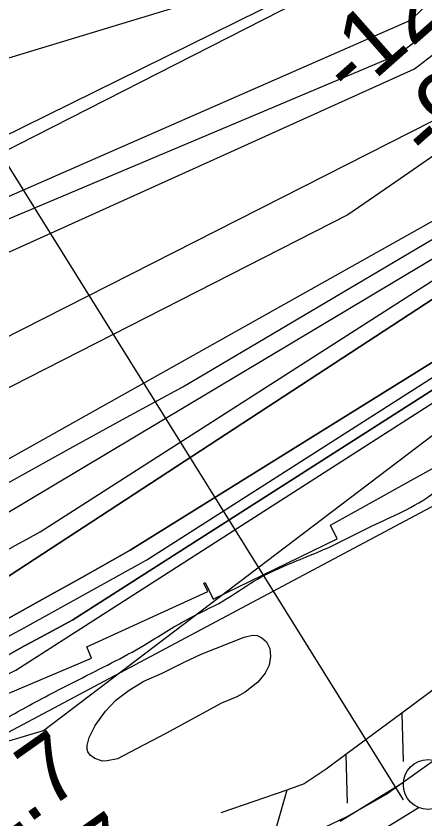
# Model space of a CAD drawing. Extents: x 3855477 to 3893699, y 299188 to 325115.
# Drawn here: x 3873263 to 3873674, y 310446 to 311253 of the extents above; entities that cross this region are included whole.
import ezdxf

# ---------------------------------------------------------------- set-up
doc = ezdxf.new("R2010")
doc.units = 0
for name, color, linetype in [('V-LEVE-TOET', 7, 'Continuous'), ('V-RIVR-EDGE', 7, 'Continuous'), ('V-RIVR-RANG', 7, 'Continuous'), ('V-ROAD-CNTR', 7, 'Continuous'), ('V-RRAP-FSHR', 7, 'Continuous'), ('V-RRAP-RVMT', 7, 'Continuous'), ('V-SITE-VEGE', 7, 'Continuous'), ('V-SURV-LINE', 7, 'Continuous'), ('V-TOPO-DPTH', 7, 'Continuous'), ('V-TOPO-MAJR', 7, 'Continuous'), ('V-TOPO-MINR', 7, 'Continuous'), ('V-TOPO-WATR', 7, 'Continuous')]:
    doc.layers.add(name, color=color, linetype=linetype)

msp = doc.modelspace()

# ---------------------------------------------------------------- linework, layer by layer
at = {"layer": 'V-LEVE-TOET'}
msp.add_lwpolyline([(3872776.54, 310136.26), (3872882.16, 310173.24), (3873018.76, 310222.39), (3873146.88, 310269.42), (3873265.54, 310315.57), (3873390, 310364.13), (3873487.64, 310399.58), (3873545.73, 310424.55), (3873595.05, 310448.02), (3873634.62, 310470.63), (3873722.16, 310532.88)], dxfattribs=at)
at = {"layer": 'V-RIVR-EDGE'}
msp.add_spline([(3863207.1, 312832.25), (3863229.9, 312820.54), (3863243.47, 312811.76), (3863252.19, 312800.57), (3863256.05, 312790.36), (3863257.97, 312782.1), (3863257.45, 312769.48), (3863258.42, 312767.05), (3863259.86, 312761.21), (3863272.46, 312751.96), (3863294.77, 312738.3), (3863304.95, 312730.51), (3863319.49, 312720.27), (3863340.83, 312706.14), (3863351.98, 312701.74), (3863367.01, 312691.02), (3863378.16, 312682.74), (3863401.93, 312671.02), (3863427.15, 312656.39), (3863482.42, 312619.34), (3863528.48, 312589.12), (3863577.45, 312559.86), (3863604.12, 312542.31), (3863636.6, 312517.47), (3863649.69, 312508.21), (3863660.36, 312503.81), (3863682.66, 312489.67), (3863711.27, 312471.63), (3863738.91, 312455.54), (3863758.31, 312443.83), (3863780.13, 312431.15), (3863800.49, 312415.08), (3863816.98, 312406.78), (3863839.77, 312392.16), (3863862.07, 312377.53), (3863889.7, 312359.01), (3863936.74, 312330.24), (3863968.73, 312306.85), (3863983.76, 312297.1), (3864001.71, 312287.34), (3864027.41, 312273.68), (3864050.21, 312262.46), (3864086.1, 312242.94), (3864114.24, 312230.73), (3864161.77, 312206.82), (3864218.53, 312183.37), (3864252, 312168.72), (3864285.95, 312149.21), (3864306.8, 312137.5), (3864333.48, 312126.26), (3864359.68, 312113.57), (3864405.27, 312090.64), (3864433.41, 312079.88), (3864480.47, 312059.86), (3864519.76, 312042.76), (3864559.54, 312026.64), (3864597.38, 312010.03), (3864673.54, 311974.88), (3864716.23, 311957.29), (3864748.25, 311942.64), (3864782.21, 311928.47), (3864814.72, 311917.22), (3864837.52, 311908.43), (3864857.41, 311899.15), (3864870.99, 311891.83), (3864889.42, 311885.47), (3864901.55, 311881.07), (3864917.56, 311873.75), (3864943.28, 311863.97), (3864968.02, 311853.23), (3864991.31, 311844.43), (3865007.8, 311838.56), (3865027.21, 311829.77), (3865055.83, 311817.56), (3865074.26, 311810.23), (3865099.49, 311798.03), (3865169.34, 311767.26), (3865206.7, 311751.14), (3865252.77, 311727.23), (3865287.7, 311710.63), (3865320.2, 311696.47), (3865350.76, 311682.79), (3865409.45, 311654), (3865441.46, 311635.95), (3865468.12, 311618.4), (3865502.54, 311593.55), (3865519.03, 311581.85), (3865540.84, 311565.77), (3865562.17, 311550.66), (3865593.2, 311530.68), (3865614.52, 311512.66), (3865636.34, 311497.06), (3865660.58, 311479.52), (3865674.14, 311466.86), (3865694.5, 311450.78), (3865723.59, 311431.29), (3865765.78, 311405.44), (3865794.87, 311386.92), (3865822.5, 311368.39), (3865843.85, 311357.17), (3865860.82, 311347.42), (3865894.77, 311332.28), (3865922.91, 311321.04), (3865957.36, 311306.87), (3865986.95, 311294.17), (3866029.16, 311278.04), (3866067.01, 311265.32), (3866101.46, 311251.64), (3866129.6, 311241.86), (3866147.56, 311237.93), (3866169.4, 311232.04), (3866197.54, 311224.2), (3866231.02, 311212.95), (3866265.48, 311203.15), (3866285.86, 311197.28), (3866331.96, 311184.05), (3866359.13, 311172.81), (3866380.97, 311168.39), (3866393.59, 311165.93), (3866400.87, 311160.57), (3866406.69, 311158.61), (3866430.46, 311150.3), (3866466.37, 311139.04), (3866495.49, 311132.17), (3866528.98, 311121.89), (3866564.41, 311113.06), (3866587.21, 311105.72), (3866615.85, 311098.85), (3866658.07, 311087.09), (3866694.46, 311075.34), (3866714.36, 311068.5), (3866741.53, 311059.2), (3866767.26, 311055.74), (3866784.73, 311052.3), (3866816.28, 311042.02), (3866834.71, 311036.15), (3866869.17, 311024.41), (3866903.13, 311013.15), (3866908.46, 311009.25), (3866908.94, 311004.4), (3866908.93, 311002.45), (3866903.59, 311000.52), (3866900.18, 310996.65), (3866897.73, 310988.88), (3866897.73, 310988.4), (3866901.6, 310984.5), (3866906.94, 310981.09), (3866918.59, 310978.15), (3866929.75, 310976.18), (3866933.64, 310977.14), (3866939.49, 310985.38), (3866939.01, 310987.81), (3866937.55, 310989.76), (3866932.7, 310990.74), (3866923.96, 310991.73), (3866922.51, 310993.68), (3866920.58, 310999.03), (3866921.07, 311001.94), (3866923.99, 311002.9), (3866927.39, 311002.89), (3866930.79, 311002.89), (3866947.29, 310999.93), (3866980.29, 310990.62), (3867010.38, 310980.35), (3867026.39, 310974.48), (3867063.28, 310966.14), (3867093.35, 310953.43), (3867109.38, 310952.91), (3867128.79, 310946.06), (3867179.74, 310930.88), (3867221.47, 310918.15), (3867256.89, 310905.44), (3867293.29, 310893.21), (3867338.42, 310879.98), (3867369.96, 310870.68), (3867412.18, 310857.95), (3867470.89, 310839.35), (3867485.94, 310835.43), (3867499.05, 310836.85), (3867515.1, 310844.58), (3867536.99, 310860.55), (3867550.62, 310874.12), (3867558.43, 310888.67), (3867566.23, 310900.79), (3867574.99, 310909.51), (3867591.04, 310918.7), (3867596.87, 310919.17), (3867603.67, 310919.15), (3867628.42, 310912.29), (3867660.93, 310901.04), (3867685.19, 310890.78), (3867709.45, 310883.44), (3867736.15, 310878.51), (3867759.93, 310872.14), (3867775.94, 310868.22), (3867791.46, 310859.44), (3867808.43, 310849.2), (3867829.29, 310839.43), (3867855.98, 310830.14), (3867883.15, 310819.87), (3867902.07, 310812.54), (3867927.77, 310798.88), (3867944.75, 310788.64), (3867961.24, 310779.86), (3867985.98, 310770.57), (3867999.08, 310765.2), (3868011.21, 310759.83), (3868025.76, 310751.53), (3868036.42, 310744.71), (3868050.98, 310738.84), (3868071.35, 310731.02), (3868087.37, 310727.1), (3868111.65, 310724.61), (3868125.24, 310721.18), (3868147.07, 310712.38), (3868174.73, 310704.06), (3868197.53, 310695.75), (3868214.51, 310689.88), (3868239.25, 310677.19), (3868260.6, 310670.82), (3868284.39, 310666.39), (3868316.91, 310659.51), (3868344.09, 310653.62), (3868376.61, 310646.74), (3868410.11, 310641.32), (3868440.2, 310636.87), (3868468.84, 310632.43), (3868492.15, 310629.46), (3868518.36, 310623.08), (3868536.81, 310623.03), (3868547.5, 310623.49), (3868562.54, 310620.54), (3868580.98, 310615.15), (3868596.52, 310614.14), (3868609.13, 310608.77), (3868621.28, 310608.74), (3868632.93, 310606.77), (3868646.03, 310603.34), (3868659.62, 310598.93), (3868680.48, 310591.6), (3868697.95, 310586.7), (3868708.15, 310587.64), (3868719.32, 310587.62), (3868733.4, 310585.64), (3868758.15, 310579.75), (3868781.45, 310573.87), (3868804.75, 310569.92), (3868819.79, 310566), (3868824.16, 310565.99), (3868832.91, 310567.91), (3868838.74, 310567.9), (3868853.79, 310568.34), (3868866.9, 310566.37), (3868878.06, 310563.91), (3868891.66, 310564.37), (3868904.29, 310564.33), (3868919.83, 310562.84), (3868941.18, 310556.47), (3868965.45, 310550.59), (3869003.79, 310543.69), (3869038.26, 310539.72), (3869049.91, 310537.75), (3869068.35, 310532.36), (3869091.66, 310530.85), (3869110.6, 310529.34), (3869128.56, 310526.39), (3869142.14, 310518.58), (3869157.65, 310506.89), (3869177.03, 310489.84), (3869190.12, 310479.13), (3869202.24, 310469.87), (3869217.27, 310463.03), (3869242.99, 310454.72), (3869275.02, 310445.89), (3869292.98, 310441.48), (3869305.61, 310442.42), (3869320.65, 310438.5), (3869355.6, 310430.64), (3869392, 310421.32), (3869425, 310412.5), (3869458.47, 310398.82), (3869488.06, 310385.15), (3869524.93, 310367.09), (3869555.97, 310351.96), (3869578.28, 310338.79), (3869601.56, 310328.54), (3869624.37, 310322.17), (3869655.92, 310315.77), (3869691.36, 310308.89), (3869727.76, 310299.57), (3869752.51, 310295.14), (3869779.21, 310289.73), (3869816.1, 310283.33), (3869843.77, 310279.37), (3869864.64, 310274.47), (3869888.9, 310264.69), (3869906.36, 310256.88), (3869925.78, 310252.46), (3869942.27, 310244.65), (3869966.04, 310233.42), (3869989.33, 310228.02), (3870019.42, 310219.21), (3870039.33, 310217.21), (3870097.58, 310207.36), (3870123.31, 310204.87), (3870164.57, 310196.51), (3870192.73, 310192.07), (3870226.71, 310187.61), (3870265.07, 310185.09), (3870295.66, 310184.04), (3870321.89, 310184.95), (3870353.46, 310186.33), (3870391.33, 310183.81), (3870439.4, 310181.26), (3870483.59, 310179.69), (3870533.12, 310177.14), (3870576.34, 310177.52), (3870605.97, 310177.93), (3870635.1, 310178.35), (3870679.78, 310176.29), (3870709.4, 310177.68), (3870754.57, 310179.99), (3870836.67, 310189.99), (3870888.15, 310191.32), (3870912.44, 310192.72), (3870946.44, 310195.06), (3870977.53, 310199.35), (3871022.23, 310209.44), (3871049.94, 310218.6), (3871070.83, 310224.86), (3871091.71, 310224.81), (3871110.65, 310223.79), (3871127.64, 310219.86), (3871149.47, 310210.1), (3871180.03, 310195.94), (3871198.46, 310187.64), (3871229.52, 310178.82), (3871247, 310177.32), (3871265.94, 310176.3), (3871287.78, 310173.33), (3871310.6, 310170.85), (3871328.56, 310167.41), (3871341.18, 310165.92), (3871353.81, 310165.4), (3871367.9, 310169.25), (3871397.54, 310175.98), (3871415.03, 310178.36), (3871443.69, 310181.69), (3871467.01, 310183.57), (3871496.64, 310185.93), (3871534.04, 310188.75), (3871547.64, 310190.66), (3871571.93, 310194.48), (3871607.88, 310199.74), (3871648.21, 310206.44), (3871686.11, 310215.08), (3871735.18, 310226.13), (3871771.63, 310234.78), (3871791.05, 310234.74), (3871801.26, 310238.6), (3871824.1, 310243.4), (3871860.54, 310252.05), (3871894.55, 310256.33), (3871929.03, 310257.71), (3871967.4, 310258.58), (3872001.39, 310258.01), (3872037.81, 310256.95), (3872067.43, 310255.42), (3872101.91, 310257.76), (3872149.99, 310258.62), (3872177.19, 310260.49), (3872227.24, 310270.57), (3872274.36, 310278.22), (3872295.74, 310280.11), (3872312.25, 310280.07), (3872321.48, 310280.05), (3872332.65, 310280.5), (3872352.09, 310286.28), (3872372.97, 310287.2), (3872405.99, 310287.61), (3872422.02, 310288.54), (3872452.63, 310292.35), (3872488.1, 310300.03), (3872537.17, 310311.56), (3872583.81, 310317.76), (3872632.87, 310322.5), (3872668.83, 310329.21), (3872731.01, 310339.74), (3872796.12, 310351.23), (3872849.08, 310364.21), (3872896.22, 310376.72), (3872941.91, 310393.61), (3872970.6, 310407.62), (3873015.32, 310426.45), (3873066.38, 310453.03), (3873096.04, 310468.5), (3873133.96, 310485.4), (3873164.6, 310501.84), (3873227.81, 310533.73), (3873273.03, 310558.39), (3873325.55, 310585.94), (3873391.68, 310620.74), (3873435.45, 310646.86), (3873470.95, 310665.22), (3873502.08, 310685.06), (3873530.77, 310699.56), (3873577.92, 310719.35), (3873620.71, 310740.61), (3873650.86, 310754.62), (3873683.44, 310774.45), (3873708.26, 310795.27), (3873753.02, 310827.21), (3873787.58, 310858.21), (3873822.14, 310892.6), (3873850.36, 310914.39), (3873872.25, 310928.42), (3873893.66, 310947.3), (3873917.02, 310966.19), (3873944.27, 310988.94), (3873975.42, 311014.6), (3874011.42, 311043.17), (3874039.17, 311069.32), (3874068.88, 311102.76), (3874102.98, 311145.41), (3874137.56, 311188.06), (3874145.83, 311194.84), (3874157.5, 311200.15), (3874165.27, 311200.62), (3874172.56, 311200.11), (3874181.27, 311186.5), (3874183.22, 311173.88)], degree=3, dxfattribs=at)
at = {"layer": 'V-RIVR-RANG'}
msp.add_line((3873652.22, 310465.36), (3873017.56, 311483.79), dxfattribs=at)
at = {"layer": 'V-ROAD-CNTR'}
msp.add_spline([(3873155.33, 309958.26), (3873261.02, 309976.43), (3873357.94, 310011.54), (3873429.02, 310051.02), (3873492.42, 310097.85), (3873550.49, 310153.17), (3873604.69, 310214.8), (3873664.57, 310286.36), (3873715.46, 310350.57), (3873757.86, 310393.21), (3873808.47, 310438.8), (3873873.31, 310487.84)], degree=3, dxfattribs=at)
at = {"layer": 'V-RRAP-FSHR'}
for p, q in [((3873650.8, 310552.52), (3873652.09, 310503.71)), ((3873594.54, 310510.88), (3873595.83, 310462.06)), ((3873535.03, 310475.08), (3873521.68, 310428.11))]:
    msp.add_line(p, q, dxfattribs=at)
for points in [[(3871160.36, 310198.85), (3872092.5, 310231.31), (3872703.68, 310306.49), (3873146.67, 310475.73), (3873720.65, 310781.07), (3874126.75, 311113.14), (3874653.73, 311681.26), (3875054, 312163.98), (3875195.62, 312370.2), (3875335.24, 312573.22), (3875624.3, 313104.41), (3875810.72, 313383.2), (3876574.37, 314316.24), (3876903.08, 314785.64), (3877140.93, 315153.85), (3877550.36, 315647.05), (3877883.87, 315859.32), (3878150.68, 316128.55), (3878406.81, 316465.09), (3878702.97, 316767.97), (3879162.98, 317098.83), (3879505.75, 317328.5)], [(3873707.06, 310594.17), (3873650.8, 310552.52)], [(3873650.8, 310552.52), (3873594.54, 310510.87)], [(3873594.54, 310510.88), (3873574.76, 310496.23), (3873552.61, 310481.18), (3873535.03, 310475.08)], [(3873535.03, 310475.08), (3873468.9, 310452.13)]]:
    msp.add_lwpolyline(points, dxfattribs=at)
at = {"layer": 'V-RRAP-RVMT'}
msp.add_lwpolyline([(3872783.59, 310376.86), (3872839.39, 310391.23), (3872841.27, 310384.84), (3872975.24, 310424.41), (3872971.34, 310437.81), (3873015.57, 310451.6), (3873014.36, 310455.57), (3873097.72, 310483.89), (3873093.32, 310496.79), (3873216.94, 310543.42), (3873212.84, 310554.25), (3873338.87, 310607.65), (3873334.06, 310619.02), (3873455.6, 310674.83), (3873451.79, 310683.13), (3873452.91, 310683.72), (3873461.15, 310666.81), (3873585.65, 310727.46), (3873578.83, 310741.48), (3873698.98, 310807.92), (3873702.34, 310803.01), (3873816.38, 310881.6), (3873813.96, 310885.12)], dxfattribs=at)
at = {"layer": 'V-SITE-VEGE'}
msp.add_lwpolyline([(3873469.33, 310562.43), (3873413.62, 310531.79), (3873384.84, 310516.74), (3873364.75, 310506.52), (3873354.65, 310504.48), (3873349.68, 310504.16), (3873342.13, 310506.8), (3873337.49, 310510.13), (3873335.22, 310513.48), (3873334.5, 310515.89), (3873334.45, 310519.96), (3873336.31, 310527.83), (3873342.57, 310539.92), (3873352.7, 310554.36), (3873363.2, 310565.51), (3873376.54, 310575.57), (3873391.23, 310584.39), (3873409.77, 310592.59), (3873431.16, 310603.17), (3873449.02, 310611.68), (3873492.37, 310628.85), (3873500.47, 310630.76), (3873505.12, 310630.4), (3873509.91, 310628.25), (3873514.53, 310624.12), (3873518.17, 310617.35), (3873518.79, 310609.49), (3873517.3, 310600.71), (3873513.25, 310592.52), (3873506, 310583.64), (3873493.35, 310573.45), (3873484.75, 310568.79)], close=True, dxfattribs=at)
at = {"layer": 'V-SURV-LINE'}
for points in [[(3873588.62, 310443.74), (3873652.32, 310482.95)], [(3873668.06, 310457.42), (3873604.36, 310418.2)]]:
    msp.add_lwpolyline(points, dxfattribs=at)
msp.add_circle((3873677.21, 310480.66), 25, dxfattribs=at)
at = {"layer": 'V-TOPO-DPTH'}
for points in [[(3872569.77, 310319.99), (3873290.58, 310535.1), (3873842.36, 310953.96), (3873864.3, 310972.06), (3873885.88, 310990.58), (3873906.89, 311009.74), (3873927.52, 311029.32), (3874484.8, 311574.28), (3874494.37, 311583.79), (3874503.83, 311593.4), (3874513.14, 311603.17), (3874522.33, 311613.03), (3874523.08, 311613.85), (3874531.75, 311623.45), (3874540.32, 311633.14), (3874548.74, 311642.96), (3874557.06, 311652.86), (3874565.26, 311662.87), (3874573.4, 311672.93), (3874581.44, 311683.07), (3874589.42, 311693.26), (3875088.8, 312337.47)], [(3874743.84, 311988.48), (3874495.24, 311696.03), (3874489.36, 311689.18), (3874483.43, 311682.37), (3874477.44, 311675.62), (3874471.4, 311668.91), (3874133.12, 311296.68), (3874089.12, 311249.09), (3874044.58, 311202), (3873999.26, 311155.67), (3873953.41, 311109.85), (3873873.53, 311031.38), (3873867.12, 311025.3), (3873860.58, 311019.36), (3873853.84, 311013.64), (3873846.97, 311008.08), (3873377.56, 310716.12), (3873331.97, 310690.54), (3873286.34, 310665.04), (3873234.86, 310636.4), (3872514.47, 310404.31)], [(3872514.47, 310404.31), (3873234.86, 310636.4), (3873286.34, 310665.04), (3873331.97, 310690.54), (3873377.56, 310716.12), (3873846.97, 311008.08), (3873853.84, 311013.64), (3873860.58, 311019.36), (3873867.12, 311025.3), (3873873.53, 311031.38), (3873953.41, 311109.85), (3873999.26, 311155.67), (3874044.58, 311202), (3874089.12, 311249.09), (3874133.12, 311296.68), (3874471.4, 311668.91), (3874477.44, 311675.62), (3874483.43, 311682.37), (3874489.36, 311689.18), (3874495.24, 311696.03), (3874743.84, 311988.48)], [(3874693.55, 311973.49), (3874647.68, 311918.71), (3874601.75, 311863.99), (3874555.78, 311809.3), (3874483.4, 311723.29), (3874473.54, 311711.67), (3874463.63, 311700.1), (3874453.63, 311688.61), (3874443.57, 311677.16), (3874433.35, 311665.86), (3874422.98, 311654.71), (3874412.38, 311643.78), (3874401.62, 311633), (3873862.86, 311104.43), (3873841.77, 311084.59), (3873820.16, 311065.37), (3873797.75, 311047.07), (3873774.82, 311029.38), (3873189.12, 310646.77), (3872540.78, 310446.57)], [(3874693.55, 311973.49), (3874647.68, 311918.71), (3874601.75, 311863.99), (3874555.78, 311809.3), (3874483.4, 311723.29), (3874473.54, 311711.67), (3874463.63, 311700.1), (3874453.63, 311688.61), (3874443.57, 311677.16), (3874433.35, 311665.86), (3874422.98, 311654.71), (3874412.38, 311643.78), (3874401.62, 311633), (3873862.86, 311104.43), (3873841.77, 311084.59), (3873820.16, 311065.37), (3873797.75, 311047.07), (3873774.82, 311029.38), (3873189.12, 310646.77), (3872540.78, 310446.57)], [(3872592.86, 310493.84), (3873157.24, 310667.58), (3873171.05, 310673.76), (3873184.75, 310680.2), (3873186.31, 310680.96), (3873199.1, 310687.3), (3873211.83, 310693.76), (3873224.48, 310700.4), (3873237.06, 310707.15), (3873249.59, 310714), (3873262.1, 310720.88), (3873274.61, 310727.78), (3873287.1, 310734.7), (3873776.82, 311048.41)], [(3872592.86, 310493.84), (3873157.24, 310667.58), (3873171.05, 310673.76), (3873184.75, 310680.2), (3873186.31, 310680.96), (3873199.1, 310687.3), (3873211.83, 310693.76), (3873224.48, 310700.4), (3873237.06, 310707.15), (3873249.59, 310714), (3873262.1, 310720.88), (3873274.61, 310727.78), (3873287.1, 310734.7), (3873776.82, 311048.41)], [(3872516.23, 310357.54), (3873232.02, 310598.43), (3873250.65, 310608.46), (3873255.49, 310611.15), (3873271.6, 310620.02), (3873287.75, 310628.84), (3873303.93, 310637.58), (3873320.15, 310646.26), (3873844.47, 310981.26)], [(3873844.47, 310981.26), (3873320.15, 310646.26), (3873303.93, 310637.58), (3873287.75, 310628.84), (3873271.6, 310620.02), (3873255.49, 310611.15), (3873250.65, 310608.46), (3873232.02, 310598.43), (3872516.23, 310357.54)]]:
    msp.add_lwpolyline(points, dxfattribs=at)
at = {"layer": 'V-TOPO-MAJR'}
for points in [[(3872437.91, 310468.61), (3873162.15, 310703.76), (3873184.69, 310715.15), (3873221.85, 310734.58), (3873778.87, 311067.38), (3873790.64, 311076.44), (3873802.14, 311085.82), (3873813.24, 311095.68), (3873824.05, 311105.87), (3873955.87, 311235.35), (3874031.66, 311311.21), (3874106.48, 311388), (3874179.83, 311466.2), (3874252.21, 311545.32), (3874399.77, 311709.72), (3874412.19, 311723.68), (3874424.53, 311737.71), (3874436.74, 311751.86), (3874448.87, 311766.08), (3874612.78, 311959.88)], [(3872905.6, 311344.72), (3872935.02, 311129.95), (3872936.63, 311124.24), (3872939.47, 311120.12), (3872944.16, 311118.38), (3872950.09, 311118.24), (3872958.06, 311121), (3873545.13, 311299.19)], [(3872377.44, 310568.36), (3872995.53, 310898.92), (3872999.75, 310901.11), (3873003.8, 310902.56), (3873005.48, 310902.93), (3873663.27, 311200.06), (3873685.05, 311216.86)]]:
    msp.add_lwpolyline(points, dxfattribs=at)
at = {"layer": 'V-TOPO-MINR'}
for points in [[(3874648.8, 312141.5), (3874396.32, 311835.95), (3874379.45, 311815.77), (3874362.42, 311795.72), (3874345.17, 311775.86), (3874327.77, 311756.13), (3874247.07, 311665.68), (3874188.57, 311601.44), (3874129.22, 311537.99), (3874068.61, 311475.76), (3874007.15, 311414.33), (3873767.36, 311179.45), (3873753.69, 311166.71), (3873739.62, 311154.45), (3873724.96, 311142.91), (3873709.9, 311131.85), (3873644.63, 311086.36), (3873596.29, 311053.47), (3873056.19, 310777.94), (3872409.24, 310547.29)], [(3872785.13, 310875.34), (3872818.4, 310891.25), (3872851.19, 310908.14), (3872883.65, 310925.68), (3872931.23, 310952.32), (3872939.65, 310957.05), (3872948.07, 310961.8), (3872956.47, 310966.58), (3872964.86, 310971.37), (3873635.38, 311313.1), (3873653.78, 311329.75), (3874189.14, 311844.3), (3874198.77, 311853.76), (3874208.25, 311863.36), (3874217.51, 311873.18), (3874226.62, 311883.13), (3874235.56, 311893.25), (3874244.41, 311903.44), (3874253.13, 311913.75), (3874261.76, 311924.13), (3874377.41, 312065.07)], [(3872385.39, 310551.84), (3873061.93, 310842.34), (3873078.48, 310845.97), (3873082.75, 310846.93), (3873087, 310847.94), (3873091.24, 310849), (3873095.46, 310850.1), (3873725.22, 311169.9), (3873731.02, 311174.93), (3873736.65, 311180.15), (3873809.69, 311251.29), (3873851.39, 311292.54), (3873892.67, 311334.21), (3873933.3, 311376.51), (3873973.49, 311419.24), (3874325.28, 311798.97), (3874332.92, 311807.33), (3874340.48, 311815.76), (3874347.92, 311824.29), (3874355.29, 311832.9), (3874437.04, 311929.7), (3874484.76, 311987.13)], [(3872514.47, 310404.31), (3873234.86, 310636.4), (3873286.34, 310665.04), (3873331.97, 310690.54), (3873377.56, 310716.12), (3873846.97, 311008.08), (3873853.84, 311013.64), (3873860.58, 311019.36), (3873867.12, 311025.3), (3873873.53, 311031.38), (3873953.41, 311109.85), (3873999.26, 311155.67), (3874044.58, 311202), (3874089.12, 311249.09), (3874133.12, 311296.68), (3874471.4, 311668.91), (3874477.44, 311675.62), (3874483.43, 311682.37), (3874489.36, 311689.18), (3874495.24, 311696.03), (3874743.84, 311988.48)], [(3872763.92, 310836.27), (3872830.05, 310871.25), (3872924.23, 310922.63), (3872942.84, 310932.81), (3872961.42, 310943.01), (3873658.61, 311248.54), (3873663.22, 311252.51), (3873667.71, 311256.62), (3873732.43, 311318.82), (3873768.87, 311354.45), (3873804.9, 311390.49), (3873840.31, 311427.15), (3873875.3, 311464.2), (3874251.28, 311869.25), (3874258.24, 311876.86), (3874265.13, 311884.54), (3874271.91, 311892.31), (3874278.61, 311900.15), (3874349.92, 311984.82)], [(3872540.78, 310446.57), (3873189.12, 310646.77), (3873774.82, 311029.38), (3873797.75, 311047.07), (3873820.16, 311065.37), (3873841.77, 311084.59), (3873862.86, 311104.43), (3874401.62, 311633), (3874412.38, 311643.78), (3874422.98, 311654.71), (3874433.35, 311665.86), (3874443.57, 311677.16), (3874453.63, 311688.61), (3874463.63, 311700.1), (3874473.54, 311711.67), (3874483.4, 311723.29), (3874555.78, 311809.3), (3874601.75, 311863.99), (3874647.68, 311918.71), (3874693.55, 311973.49)], [(3872779.07, 310927.87), (3872932.53, 310975.38), (3872933.05, 310975.55), (3872934.6, 310976.13), (3872937.17, 310977.45), (3873579.63, 311294.41), (3873591.86, 311302.74), (3873603.72, 311311.53), (3873615.03, 311321.02), (3873625.97, 311330.97), (3873795.53, 311494.85), (3873867.22, 311565.67), (3873937.86, 311637.5), (3874006.91, 311710.85), (3874074.91, 311785.21), (3874179.44, 311902.05), (3874194.31, 311918.82), (3874209.09, 311935.67), (3874223.73, 311952.65), (3874238.28, 311969.71)], [(3872660.91, 310750.48), (3872949.17, 310906.59), (3872962.94, 310914.04), (3872976.71, 310921.47), (3872990.48, 310928.9), (3873004.26, 310936.32), (3873055.11, 310963.67), (3873065.32, 310968.78), (3873075.7, 310973.47), (3873645.17, 311213.71), (3873658.37, 311223.35), (3873671.25, 311233.39), (3873683.64, 311244.03)], [(3872421.84, 310526.55), (3873071.1, 310713.82), (3873074.2, 310714.28), (3873077.3, 310714.79), (3873080.39, 310715.36), (3873083.46, 310715.98), (3873086.5, 310716.73), (3873089.49, 310717.62), (3873092.42, 310718.71), (3873095.3, 310719.93), (3873108.88, 310726.27), (3873111.3, 310727.44), (3873113.7, 310728.66), (3873765.59, 311094.33)], [(3872472.3, 310506.88), (3873102.01, 310701.7), (3873113.67, 310707.02), (3873125.23, 310712.55), (3873136.63, 310718.41), (3873147.92, 310724.48), (3873260.49, 310787.04), (3873317.03, 310818.31), (3873373.66, 310849.42), (3873430.41, 310880.31), (3873787.1, 311091.11)], [(3872592.86, 310493.84), (3873157.24, 310667.58), (3873171.05, 310673.76), (3873184.75, 310680.2), (3873186.31, 310680.96), (3873199.1, 310687.3), (3873211.83, 310693.76), (3873224.48, 310700.4), (3873237.06, 310707.15), (3873249.59, 310714), (3873262.1, 310720.88), (3873274.61, 310727.78), (3873287.1, 310734.7), (3873776.82, 311048.41)], [(3872490.09, 310376.15), (3873231.06, 310616.43), (3873258.18, 310631.07), (3873271.15, 310638.27), (3873301.93, 310655.33), (3873332.72, 310672.38), (3873363.53, 310689.39), (3873394.35, 310706.38), (3873845.72, 310994.67)], [(3872516.23, 310357.54), (3873232.02, 310598.43), (3873250.65, 310608.46), (3873255.49, 310611.15), (3873271.6, 310620.02), (3873287.75, 310628.84), (3873303.93, 310637.58), (3873320.15, 310646.26), (3873844.47, 310981.26)], [(3872466.56, 310324.76), (3873222.95, 310574.88), (3873227.93, 310577.45), (3873232.86, 310580.1), (3873234.83, 310581.19), (3873238.75, 310583.34), (3873242.69, 310585.47), (3873246.65, 310587.56), (3873250.62, 310589.63), (3873254.61, 310591.65), (3873258.62, 310593.64), (3873262.66, 310595.58), (3873843.22, 310967.85)]]:
    msp.add_lwpolyline(points, dxfattribs=at)
at = {"layer": 'V-TOPO-WATR'}
msp.add_lwpolyline([(3872569.77, 310319.99), (3873290.58, 310535.1), (3873842.36, 310953.96), (3873864.3, 310972.06), (3873885.88, 310990.58), (3873906.89, 311009.74), (3873927.52, 311029.32), (3874484.8, 311574.28), (3874494.37, 311583.79), (3874503.83, 311593.4), (3874513.14, 311603.17), (3874522.33, 311613.03), (3874523.08, 311613.85), (3874531.75, 311623.45), (3874540.32, 311633.14), (3874548.74, 311642.96), (3874557.06, 311652.86), (3874565.26, 311662.87), (3874573.4, 311672.93), (3874581.44, 311683.07), (3874589.42, 311693.26), (3875088.8, 312337.47)], dxfattribs=at)

# ---------------------------------------------------------------- texts
at = {"layer": 'V-RIVR-RANG'}
for s, rotation, p in [('-126', 41.47364, (3873600.75, 311168.33)), ('-97', 41.47364, (3873678.65, 311103.72)), ('2.7', 35.24833, (3873233.91, 310411.68)), ('1.7', 35.24833, (3873291.82, 310330.15))]:
    msp.add_text(s, height=67, rotation=rotation, dxfattribs=at).set_placement(p)

doc.saveas('drawing.dxf')
